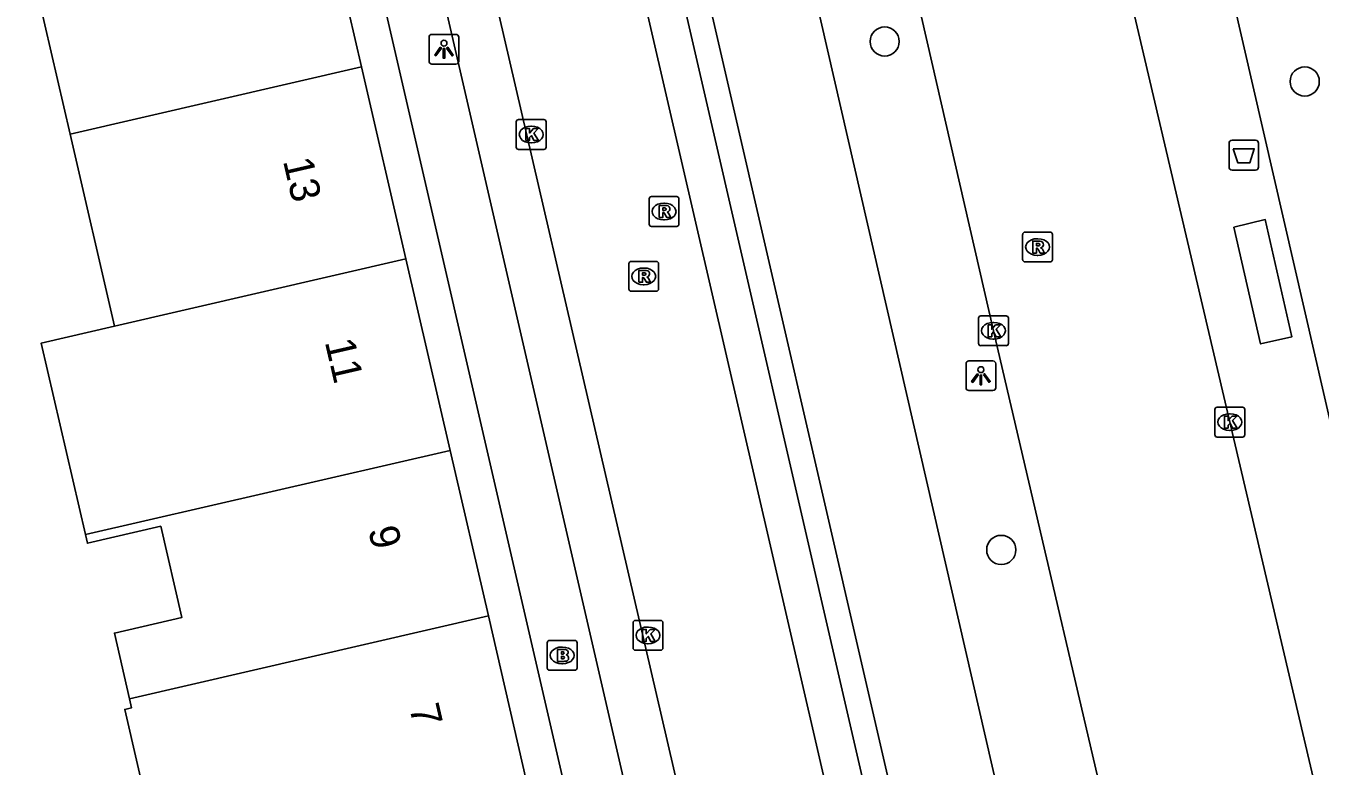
# Model space of a CAD drawing. Extents: x 156414 to 157775, y 382335 to 383765.
# Drawn here: x 156850.53 to 156893.94, y 383449.16 to 383473.99 of the extents above; entities that cross this region are included whole.
import ezdxf

# ---------------------------------------------------------------- set-up
doc = ezdxf.new("R2010")
doc.units = 0
for name, color, linetype in [('IMGEO_Afvalbak', 7, 'Continuous'), ('IMGEO_Boom', 7, 'Continuous'), ('IMGEO_Brandkraan', 7, 'Continuous'), ('IMGEO_Fietspad_gesloten', 7, 'Continuous'), ('IMGEO_Haag', 7, 'Continuous'), ('IMGEO_Kolk', 7, 'Continuous'), ('IMGEO_Lichtpunt', 7, 'Continuous'), ('IMGEO_OVBaan_gesloten', 7, 'Continuous'), ('IMGEO_Pand', 7, 'Continuous'), ('IMGEO_Pand_nummerreeks', 7, 'Continuous'), ('IMGEO_Rijbaan_lokaal_gesloten', 7, 'Continuous'), ('IMGEO_Rioolput', 7, 'Continuous'), ('IMGEO_Voetpad_open', 7, 'Continuous')]:
    doc.layers.add(name, color=color, linetype=linetype)

msp = doc.modelspace()

# ---------------------------------------------------------------- linework, layer by layer
at = {"layer": 'IMGEO_Afvalbak'}
for p, q in [((156890.886, 383469.258), (156890.886, 383470.058)), ((156890.886, 383470.058), (156890.886, 383469.258)), ((156890.986, 383470.158), (156891.776, 383470.158)), ((156891.776, 383470.158), (156890.986, 383470.158)), ((156891.876, 383470.058), (156891.876, 383469.258)), ((156891.876, 383469.258), (156891.876, 383470.058)), ((156891.776, 383469.158), (156890.986, 383469.158)), ((156890.986, 383469.158), (156891.776, 383469.158))]:
    msp.add_line(p, q, dxfattribs=at)
msp.add_lwpolyline([(156891.029, 383469.872), (156891.733, 383469.872), (156891.584, 383469.402), (156891.178, 383469.402), (156891.029, 383469.872)], dxfattribs=at)
for centre, start, end in [((156890.986, 383470.058), 90, 180), ((156890.986, 383470.058), 90, 180), ((156891.776, 383470.058), 0, 90), ((156891.776, 383470.058), 360, 90), ((156890.986, 383469.258), 180, 270), ((156890.986, 383469.258), 180, 270), ((156891.776, 383469.258), 270, 0), ((156891.776, 383469.258), 270, 0)]:
    msp.add_arc(centre, 0.1, start, end, dxfattribs=at)
at = {"layer": 'IMGEO_Boom'}
for centre in [(156879.336, 383473.471), (156893.425, 383472.131), (156883.246, 383456.416)]:
    msp.add_circle(centre, 0.489, dxfattribs=at)
at = {"layer": 'IMGEO_Brandkraan'}
for p, q in [((156868.019, 383452.453), (156868.019, 383453.305)), ((156868.094, 383453.379), (156868.946, 383453.379)), ((156868.507, 383453.159), (156868.532, 383453.159)), ((156869.02, 383453.305), (156869.02, 383452.453)), ((156868.946, 383452.379), (156868.094, 383452.379)), ((156868.53, 383452.599), (156868.505, 383452.599))]:
    msp.add_line(p, q, dxfattribs=at)
for points in [[(156868.019, 383452.453), (156868.019, 383453.305)], [(156868.094, 383453.379), (156868.946, 383453.379)], [(156868.367, 383453.079), (156868.367, 383452.679), (156868.58, 383452.679)], [(156868.598, 383453.079), (156868.367, 383453.079)], [(156869.02, 383453.305), (156869.02, 383452.453)], [(156868.546, 383452.998), (156868.492, 383452.998), (156868.492, 383452.922)], [(156868.492, 383452.922), (156868.545, 383452.922)], [(156868.554, 383452.846), (156868.492, 383452.846), (156868.492, 383452.765)], [(156868.492, 383452.765), (156868.554, 383452.765)], [(156868.946, 383452.379), (156868.094, 383452.379)]]:
    msp.add_lwpolyline(points, dxfattribs=at)
for centre, radius, start, end in [((156868.096, 383453.303), 0.0765, 91.552, 178.448), ((156868.096, 383453.303), 0.0765, 91.552, 178.448), ((156868.602, 383452.934), 0.145, 59.4692, 91.5367), ((156868.627, 383452.981), 0.0922, 285.5137, 58.1501), ((156868.944, 383453.303), 0.0765, 1.552, 88.448), ((156868.944, 383453.303), 0.0765, 1.552, 88.448), ((156868.547, 383452.96), 0.0379, 267.8285, 90.9355), ((156868.555, 383452.805), 0.0404, 269.8759, 90.5077), ((156868.586, 383452.93), 0.251, 268.6676, 293.5347), ((156868.632, 383452.789), 0.105, 301.3115, 78.989), ((156868.096, 383452.455), 0.0765, 181.552, 268.448), ((156868.096, 383452.455), 0.0765, 181.552, 268.448), ((156868.944, 383452.455), 0.0765, 271.552, 358.448), ((156868.944, 383452.455), 0.0765, 271.552, 358.448)]:
    msp.add_arc(centre, radius, start, end, dxfattribs=at)
for centre, major_axis, ratio, start_param, end_param in [((156868.506, 383452.879), (-0.387, 0.002), 0.722429, 4.712389, 7.853982), ((156868.531, 383452.879), (-0.39, 0.002), 0.717154, 1.570796, 4.712389)]:
    msp.add_ellipse(centre, major_axis=major_axis, ratio=ratio, start_param=start_param, end_param=end_param, dxfattribs=at)
at = {"layer": 'IMGEO_Fietspad_gesloten'}
for points in [[(156868.936, 383510.129), (156870.413, 383503.686), (156871.258, 383499.999), (156884.472, 383442.498), (156888.5, 383425.274)], [(156885.417, 383422.906), (156885.092, 383424.314), (156867.637, 383499.999), (156866.997, 383502.78), (156865.484, 383509.383)]]:
    msp.add_lwpolyline(points, dxfattribs=at)
at = {"layer": 'IMGEO_Haag'}
msp.add_lwpolyline([(156851.257, 383540.179), (156855.107, 383533.758), (156855.52, 383533.027), (156857.754, 383529.083), (156858.943, 383526.985), (156860.315, 383524.256), (156861.46, 383521.425), (156862.371, 383518.51), (156863.183, 383515.418), (156863.948, 383512.313), (156864.666, 383509.198), (156866.18, 383502.592), (156866.82, 383499.811), (156884.275, 383424.125), (156884.326, 383423.903), (156884.543, 383422.944)], dxfattribs=at)
at = {"layer": 'IMGEO_Kolk'}
for p, q in [((156867.056, 383470.851), (156867.908, 383470.851)), ((156866.981, 383469.925), (156866.981, 383470.777)), ((156867.469, 383470.631), (156867.494, 383470.631)), ((156867.982, 383470.777), (156867.982, 383469.925)), ((156867.492, 383470.071), (156867.467, 383470.071)), ((156867.908, 383469.851), (156867.056, 383469.851)), ((156882.483, 383463.342), (156882.483, 383464.194)), ((156882.558, 383464.268), (156883.41, 383464.268)), ((156882.971, 383464.048), (156882.996, 383464.048)), ((156883.484, 383464.194), (156883.484, 383463.342)), ((156882.994, 383463.488), (156882.969, 383463.488)), ((156883.41, 383463.268), (156882.558, 383463.268)), ((156890.412, 383460.278), (156890.412, 383461.13)), ((156890.487, 383461.204), (156891.339, 383461.204)), ((156890.9, 383460.984), (156890.925, 383460.984)), ((156891.413, 383461.13), (156891.413, 383460.278)), ((156890.923, 383460.424), (156890.898, 383460.424)), ((156891.339, 383460.204), (156890.487, 383460.204)), ((156870.897, 383453.124), (156870.897, 383453.976)), ((156870.972, 383454.05), (156871.824, 383454.05)), ((156871.898, 383453.976), (156871.898, 383453.124)), ((156871.385, 383453.83), (156871.41, 383453.83)), ((156871.824, 383453.05), (156870.972, 383453.05)), ((156871.408, 383453.27), (156871.383, 383453.27))]:
    msp.add_line(p, q, dxfattribs=at)
for points in [[(156867.056, 383470.851), (156867.908, 383470.851)], [(156866.981, 383469.925), (156866.981, 383470.777)], [(156867.302, 383470.551), (156867.425, 383470.551), (156867.425, 383470.4), (156867.555, 383470.551), (156867.719, 383470.551), (156867.573, 383470.4), (156867.726, 383470.151), (156867.574, 383470.151), (156867.489, 383470.315), (156867.425, 383470.248), (156867.425, 383470.151), (156867.302, 383470.151), (156867.302, 383470.551)], [(156867.982, 383470.777), (156867.982, 383469.925)], [(156867.908, 383469.851), (156867.056, 383469.851)], [(156882.483, 383463.342), (156882.483, 383464.194)], [(156882.558, 383464.268), (156883.41, 383464.268)], [(156882.804, 383463.968), (156882.927, 383463.968), (156882.927, 383463.817), (156883.057, 383463.968), (156883.221, 383463.968), (156883.075, 383463.817), (156883.228, 383463.568), (156883.076, 383463.568), (156882.991, 383463.732), (156882.927, 383463.665), (156882.927, 383463.568), (156882.804, 383463.568), (156882.804, 383463.968)], [(156883.484, 383464.194), (156883.484, 383463.342)], [(156883.41, 383463.268), (156882.558, 383463.268)], [(156890.412, 383460.278), (156890.412, 383461.13)], [(156890.487, 383461.204), (156891.339, 383461.204)], [(156890.733, 383460.904), (156890.856, 383460.904), (156890.856, 383460.753), (156890.986, 383460.904), (156891.15, 383460.904), (156891.004, 383460.753), (156891.157, 383460.504), (156891.005, 383460.504), (156890.92, 383460.668), (156890.856, 383460.601), (156890.856, 383460.504), (156890.733, 383460.504), (156890.733, 383460.904)], [(156891.413, 383461.13), (156891.413, 383460.278)], [(156891.339, 383460.204), (156890.487, 383460.204)], [(156870.897, 383453.124), (156870.897, 383453.976)], [(156870.972, 383454.05), (156871.824, 383454.05)], [(156871.898, 383453.976), (156871.898, 383453.124)], [(156871.218, 383453.75), (156871.341, 383453.75), (156871.341, 383453.599), (156871.471, 383453.75), (156871.635, 383453.75), (156871.489, 383453.599), (156871.642, 383453.35), (156871.49, 383453.35), (156871.405, 383453.514), (156871.341, 383453.447), (156871.341, 383453.35), (156871.218, 383453.35), (156871.218, 383453.75)], [(156871.824, 383453.05), (156870.972, 383453.05)]]:
    msp.add_lwpolyline(points, dxfattribs=at)
for centre, start, end in [((156867.058, 383470.775), 91.552, 178.448), ((156867.058, 383470.775), 91.552, 178.448), ((156867.906, 383470.775), 1.552, 88.448), ((156867.906, 383470.775), 1.552, 88.448), ((156867.058, 383469.927), 181.552, 268.448), ((156867.058, 383469.927), 181.552, 268.448), ((156867.906, 383469.927), 271.552, 358.448), ((156867.906, 383469.927), 271.552, 358.448), ((156882.56, 383464.192), 91.552, 178.448), ((156882.56, 383464.192), 91.552, 178.448), ((156883.408, 383464.192), 1.552, 88.448), ((156883.408, 383464.192), 1.552, 88.448), ((156882.56, 383463.344), 181.552, 268.448), ((156882.56, 383463.344), 181.552, 268.448), ((156883.408, 383463.344), 271.552, 358.448), ((156883.408, 383463.344), 271.552, 358.448), ((156890.489, 383461.128), 91.552, 178.448), ((156890.489, 383461.128), 91.552, 178.448), ((156891.337, 383461.128), 1.552, 88.448), ((156891.337, 383461.128), 1.552, 88.448), ((156890.489, 383460.28), 181.552, 268.448), ((156890.489, 383460.28), 181.552, 268.448), ((156891.337, 383460.28), 271.552, 358.448), ((156891.337, 383460.28), 271.552, 358.448), ((156870.974, 383453.974), 91.552, 178.448), ((156870.974, 383453.974), 91.552, 178.448), ((156871.822, 383453.974), 1.552, 88.448), ((156871.822, 383453.974), 1.552, 88.448), ((156870.974, 383453.126), 181.552, 268.448), ((156870.974, 383453.126), 181.552, 268.448), ((156871.822, 383453.126), 271.552, 358.448), ((156871.822, 383453.126), 271.552, 358.448)]:
    msp.add_arc(centre, 0.0765, start, end, dxfattribs=at)
for centre, major_axis, ratio, start_param, end_param in [((156867.468, 383470.351), (-0.387, 0.002), 0.722429, 4.712389, 7.853982), ((156867.493, 383470.351), (-0.39, 0.002), 0.717154, 1.570796, 4.712389), ((156882.97, 383463.768), (-0.387, 0.002), 0.722429, 4.712389, 7.853982), ((156882.995, 383463.768), (-0.39, 0.002), 0.717154, 1.570796, 4.712389), ((156890.899, 383460.704), (-0.387, 0.002), 0.722429, 4.712389, 7.853982), ((156890.924, 383460.704), (-0.39, 0.002), 0.717154, 1.570796, 4.712389), ((156871.384, 383453.55), (-0.387, 0.002), 0.722429, 4.712389, 7.853982), ((156871.409, 383453.55), (-0.39, 0.002), 0.717154, 1.570796, 4.712389)]:
    msp.add_ellipse(centre, major_axis=major_axis, ratio=ratio, start_param=start_param, end_param=end_param, dxfattribs=at)
at = {"layer": 'IMGEO_Lichtpunt'}
for p, q in [((156864.056, 383473.616), (156864.056, 383472.809)), ((156864.056, 383473.616), (156864.056, 383472.809)), ((156864.958, 383473.711), (156864.15, 383473.711)), ((156864.958, 383473.711), (156864.15, 383473.711)), ((156865.052, 383472.809), (156865.052, 383473.616)), ((156865.052, 383472.809), (156865.052, 383473.616)), ((156864.15, 383472.715), (156864.958, 383472.715)), ((156864.15, 383472.715), (156864.958, 383472.715)), ((156882.065, 383462.664), (156882.065, 383461.857)), ((156882.065, 383462.664), (156882.065, 383461.857)), ((156882.967, 383462.759), (156882.159, 383462.759)), ((156882.967, 383462.759), (156882.159, 383462.759)), ((156883.061, 383461.857), (156883.061, 383462.664)), ((156883.061, 383461.857), (156883.061, 383462.664)), ((156882.159, 383461.763), (156882.967, 383461.763)), ((156882.159, 383461.763), (156882.967, 383461.763))]:
    msp.add_line(p, q, dxfattribs=at)
for points in [[(156864.43, 383473.28), (156864.469, 383473.252), (156864.281, 383472.99), (156864.243, 383473.017), (156864.43, 383473.28)], [(156864.532, 383473.232), (156864.579, 383473.232), (156864.579, 383472.91), (156864.532, 383472.91), (156864.532, 383473.232)], [(156864.642, 383473.252), (156864.68, 383473.279), (156864.867, 383473.017), (156864.828, 383472.989), (156864.642, 383473.252)], [(156882.439, 383462.328), (156882.478, 383462.3), (156882.29, 383462.038), (156882.252, 383462.065), (156882.439, 383462.328)], [(156882.541, 383462.28), (156882.588, 383462.28), (156882.588, 383461.958), (156882.541, 383461.958), (156882.541, 383462.28)], [(156882.651, 383462.3), (156882.689, 383462.327), (156882.876, 383462.065), (156882.837, 383462.037), (156882.651, 383462.3)]]:
    msp.add_lwpolyline(points, dxfattribs=at)
for centre in [(156864.555, 383473.414), (156882.564, 383462.462)]:
    msp.add_circle(centre, 0.0994, dxfattribs=at)
for centre, start, end in [((156864.15, 383473.616), 90, 180), ((156864.15, 383473.616), 90, 180), ((156864.958, 383473.616), 0, 90), ((156864.958, 383473.616), 0, 90), ((156864.15, 383472.809), 180, 270), ((156864.15, 383472.809), 180, 270), ((156864.958, 383472.809), 270, 0), ((156864.958, 383472.809), 270, 360), ((156882.159, 383462.664), 90, 180), ((156882.159, 383462.664), 90, 180), ((156882.967, 383462.664), 0, 90), ((156882.967, 383462.664), 0, 90), ((156882.159, 383461.857), 180, 270), ((156882.159, 383461.857), 180, 270), ((156882.967, 383461.857), 270, 0), ((156882.967, 383461.857), 270, 360)]:
    msp.add_arc(centre, 0.0946, start, end, dxfattribs=at)
at = {"layer": 'IMGEO_OVBaan_gesloten'}
for points in [[(156872.154, 383511.005), (156873.65, 383504.58), (156874.297, 383501.691), (156874.682, 383499.999), (156878.5, 383483.305), (156882.986, 383463.768), (156887.645, 383443.796), (156891.786, 383425.777), (156892.041, 383424.869)], [(156896.345, 383437.305), (156894.667, 383444.682), (156887.301, 383476.122)]]:
    msp.add_lwpolyline(points, dxfattribs=at)
at = {"layer": 'IMGEO_Pand'}
for points in [[(156860.305, 383479.048), (156861.79, 383472.617)], [(156852.017, 383470.36), (156850.532, 383476.792)], [(156861.79, 383472.617), (156852.017, 383470.36)], [(156861.79, 383472.617), (156863.277, 383466.179)], [(156853.503, 383463.922), (156852.017, 383470.36)], [(156863.277, 383466.179), (156853.503, 383463.922)], [(156863.277, 383466.179), (156864.76, 383459.756)], [(156852.532, 383456.933), (156851.047, 383463.354), (156853.503, 383463.922)], [(156852.532, 383456.933), (156864.76, 383459.756)], [(156864.76, 383459.756), (156866.043, 383454.202)], [(156854.011, 383451.424), (156853.5, 383453.626), (156855.761, 383454.149), (156855.054, 383457.208), (156852.598, 383456.641), (156852.532, 383456.933)], [(156866.043, 383454.202), (156854.011, 383451.424)], [(156866.043, 383454.202), (156867.326, 383448.648)], [(156857.555, 383446.392), (156855.061, 383445.816), (156853.848, 383451.069), (156854.079, 383451.122), (156854.011, 383451.424)]]:
    msp.add_lwpolyline(points, dxfattribs=at)
at = {"layer": 'IMGEO_Rijbaan_lokaal_gesloten'}
for points in [[(156860.959, 383519.485), (156883.055, 383423.898)], [(156879.985, 383415.726), (156856.388, 383517.559)]]:
    msp.add_lwpolyline(points, dxfattribs=at)
at = {"layer": 'IMGEO_Rioolput'}
for p, q in [((156871.511, 383468.269), (156872.363, 383468.269)), ((156871.436, 383467.343), (156871.436, 383468.195)), ((156871.924, 383468.049), (156871.949, 383468.049)), ((156872.437, 383468.195), (156872.437, 383467.343)), ((156871.947, 383467.489), (156871.922, 383467.489)), ((156872.363, 383467.269), (156871.511, 383467.269)), ((156883.964, 383466.15), (156883.964, 383467.002)), ((156884.039, 383467.076), (156884.891, 383467.076)), ((156884.965, 383467.002), (156884.965, 383466.15)), ((156884.452, 383466.856), (156884.477, 383466.856)), ((156870.829, 383466.093), (156871.681, 383466.093)), ((156884.891, 383466.076), (156884.039, 383466.076)), ((156884.475, 383466.296), (156884.45, 383466.296)), ((156870.754, 383465.167), (156870.754, 383466.019)), ((156871.242, 383465.873), (156871.267, 383465.873)), ((156871.755, 383466.019), (156871.755, 383465.167)), ((156871.265, 383465.313), (156871.24, 383465.313)), ((156871.681, 383465.093), (156870.829, 383465.093))]:
    msp.add_line(p, q, dxfattribs=at)
for points in [[(156871.511, 383468.269), (156872.363, 383468.269)], [(156871.436, 383467.343), (156871.436, 383468.195)], [(156872.025, 383467.967), (156871.773, 383467.969), (156871.773, 383467.569)], [(156871.951, 383467.888), (156871.897, 383467.888), (156871.897, 383467.807)], [(156871.897, 383467.807), (156871.949, 383467.807)], [(156872.437, 383468.195), (156872.437, 383467.343)], [(156871.773, 383467.569), (156871.897, 383467.569), (156871.897, 383467.731), (156871.908, 383467.731)], [(156871.955, 383467.702), (156872.026, 383467.569), (156872.166, 383467.569), (156872.101, 383467.695)], [(156872.363, 383467.269), (156871.511, 383467.269)], [(156883.964, 383466.15), (156883.964, 383467.002)], [(156884.039, 383467.076), (156884.891, 383467.076)], [(156884.965, 383467.002), (156884.965, 383466.15)], [(156884.553, 383466.774), (156884.301, 383466.776), (156884.301, 383466.376)], [(156884.301, 383466.376), (156884.425, 383466.376), (156884.425, 383466.538), (156884.436, 383466.538)], [(156884.479, 383466.695), (156884.425, 383466.695), (156884.425, 383466.614)], [(156884.425, 383466.614), (156884.477, 383466.614)], [(156884.483, 383466.509), (156884.554, 383466.376), (156884.694, 383466.376), (156884.629, 383466.502)], [(156870.829, 383466.093), (156871.681, 383466.093)], [(156884.891, 383466.076), (156884.039, 383466.076)], [(156870.754, 383465.167), (156870.754, 383466.019)], [(156871.343, 383465.791), (156871.091, 383465.793), (156871.091, 383465.393)], [(156871.269, 383465.712), (156871.215, 383465.712), (156871.215, 383465.631)], [(156871.215, 383465.631), (156871.267, 383465.631)], [(156871.755, 383466.019), (156871.755, 383465.167)], [(156871.091, 383465.393), (156871.215, 383465.393), (156871.215, 383465.555), (156871.226, 383465.555)], [(156871.273, 383465.526), (156871.344, 383465.393), (156871.484, 383465.393), (156871.419, 383465.519)], [(156871.681, 383465.093), (156870.829, 383465.093)]]:
    msp.add_lwpolyline(points, dxfattribs=at)
for centre, radius, start, end in [((156871.513, 383468.193), 0.0765, 91.552, 178.448), ((156871.513, 383468.193), 0.0765, 91.552, 178.448), ((156872.361, 383468.193), 0.0765, 1.552, 88.448), ((156872.361, 383468.193), 0.0765, 1.552, 88.448), ((156871.933, 383467.996), 0.19, 274.7715, 282.9687), ((156871.957, 383467.792), 0.0964, 77.0061, 93.1865), ((156871.971, 383467.849), 0.0378, 276.6634, 79.6772), ((156872.024, 383467.857), 0.109, 350.3612, 89.416), ((156872.022, 383467.857), 0.112, 277.5842, 350.9817), ((156871.907, 383467.678), 0.0533, 26.0293, 88.6989), ((156872.006, 383467.642), 0.108, 29.5134, 73.7905), ((156871.513, 383467.345), 0.0765, 181.552, 268.448), ((156871.513, 383467.345), 0.0765, 181.552, 268.448), ((156872.361, 383467.345), 0.0765, 271.552, 358.448), ((156872.361, 383467.345), 0.0765, 271.552, 358.448), ((156884.041, 383467), 0.0765, 91.552, 178.448), ((156884.041, 383467), 0.0765, 91.552, 178.448), ((156884.889, 383467), 0.0765, 1.552, 88.448), ((156884.889, 383467), 0.0765, 1.552, 88.448), ((156884.435, 383466.485), 0.0533, 26.0293, 88.6989), ((156884.461, 383466.803), 0.19, 274.7715, 282.9687), ((156884.485, 383466.599), 0.0964, 77.0061, 93.1865), ((156884.499, 383466.656), 0.0378, 276.6634, 79.6772), ((156884.552, 383466.664), 0.109, 350.3612, 89.416), ((156884.55, 383466.664), 0.112, 277.5842, 350.9817), ((156884.534, 383466.449), 0.108, 29.5134, 73.7905), ((156870.831, 383466.017), 0.0765, 91.552, 178.448), ((156870.831, 383466.017), 0.0765, 91.552, 178.448), ((156871.679, 383466.017), 0.0765, 1.552, 88.448), ((156871.679, 383466.017), 0.0765, 1.552, 88.448), ((156884.041, 383466.152), 0.0765, 181.552, 268.448), ((156884.041, 383466.152), 0.0765, 181.552, 268.448), ((156884.889, 383466.152), 0.0765, 271.552, 358.448), ((156884.889, 383466.152), 0.0765, 271.552, 358.448), ((156871.251, 383465.82), 0.19, 274.7715, 282.9687), ((156871.275, 383465.616), 0.0964, 77.0061, 93.1865), ((156871.289, 383465.673), 0.0378, 276.6634, 79.6772), ((156871.342, 383465.681), 0.109, 350.3612, 89.416), ((156871.34, 383465.681), 0.112, 277.5842, 350.9817), ((156871.225, 383465.502), 0.0533, 26.0293, 88.6989), ((156871.324, 383465.466), 0.108, 29.5134, 73.7905), ((156870.831, 383465.169), 0.0765, 181.552, 268.448), ((156870.831, 383465.169), 0.0765, 181.552, 268.448), ((156871.679, 383465.169), 0.0765, 271.552, 358.448), ((156871.679, 383465.169), 0.0765, 271.552, 358.448)]:
    msp.add_arc(centre, radius, start, end, dxfattribs=at)
for centre, major_axis, ratio, start_param, end_param in [((156871.923, 383467.769), (-0.387, 0.002), 0.722429, 4.712389, 7.853982), ((156871.948, 383467.769), (-0.39, 0.002), 0.717154, 1.570796, 4.712389), ((156884.451, 383466.576), (-0.387, 0.002), 0.722429, 4.712389, 7.853982), ((156884.476, 383466.576), (-0.39, 0.002), 0.717154, 1.570796, 4.712389), ((156871.241, 383465.593), (-0.387, 0.002), 0.722429, 4.712389, 7.853982), ((156871.266, 383465.593), (-0.39, 0.002), 0.717154, 1.570796, 4.712389)]:
    msp.add_ellipse(centre, major_axis=major_axis, ratio=ratio, start_param=start_param, end_param=end_param, dxfattribs=at)
at = {"layer": 'IMGEO_Voetpad_open'}
for points in [[(156879.985, 383415.726), (156878.368, 383415.347), (156874.36, 383432.367), (156854.689, 383517.604)], [(156876.388, 383414.72), (156853.384, 383514.459)], [(156895.449, 383455.627), (156890.679, 383476.375)], [(156891.049, 383467.238), (156892.1, 383467.498), (156892.995, 383463.565), (156891.945, 383463.326), (156891.049, 383467.238)]]:
    msp.add_lwpolyline(points, dxfattribs=at)

# ---------------------------------------------------------------- texts
at = {"layer": 'IMGEO_Pand_nummerreeks'}
for s, p in [('13', (156859.152, 383469.468)), ('11', (156860.554, 383463.398)), ('9', (156862.009, 383457.101)), ('7', (156863.385, 383451.142))]:
    msp.add_text(s, height=1, rotation=283.0049, dxfattribs=at).set_placement(p)

doc.saveas('drawing.dxf')
